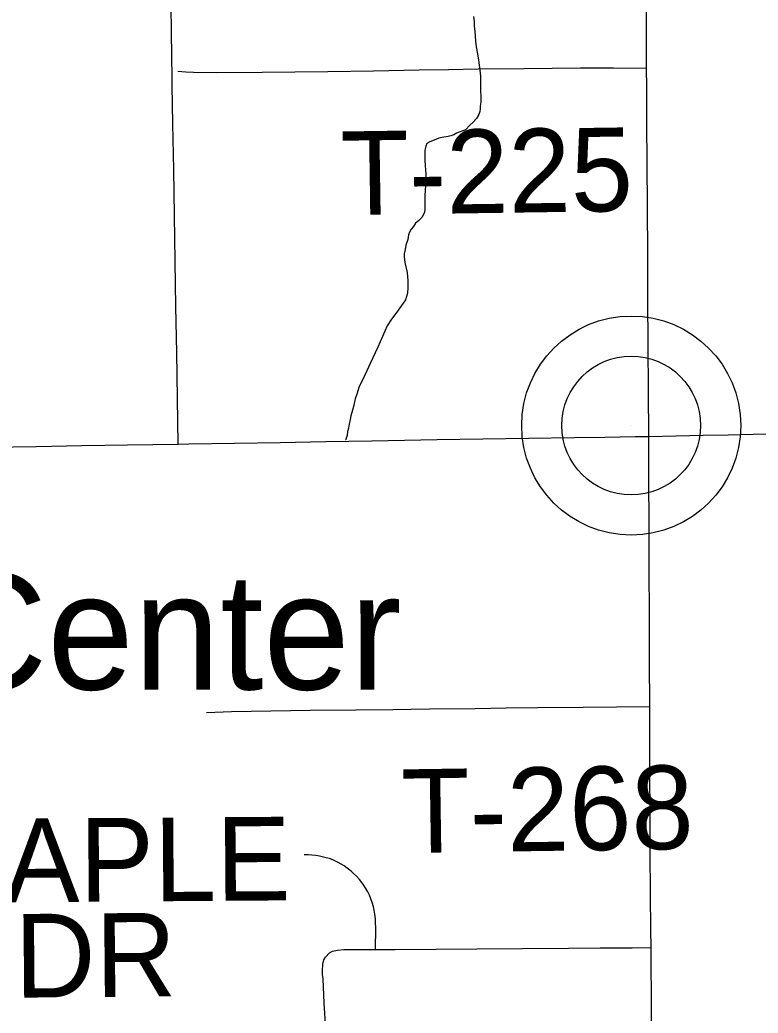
# Model space of a CAD drawing. Extents: x 103424 to 290657, y 38711 to 110967.
# Drawn here: x 214246.5965 to 214246.8473, y 40212.3083 to 40212.6456 of the extents above; entities that cross this region are included whole.
import ezdxf

# ---------------------------------------------------------------- set-up
doc = ezdxf.new("R2010")
doc.units = 0
for name, color, linetype in [('GM_X_Minor_River', 7, 'Continuous'), ('GM_X_State_Route', 7, 'Continuous'), ('GM_X_Township_Road', 7, 'Continuous'), ('GM_X_Township_Road_Text', 7, 'Continuous'), ('GM_X_Unincorporated', 7, 'Continuous'), ('GM_X_Unincorporated_Location', 7, 'Continuous'), ('GM_X_Unincorporated_Text', 7, 'Continuous')]:
    doc.layers.add(name, color=color, linetype=linetype)

msp = doc.modelspace()

# ---------------------------------------------------------------- linework, layer by layer
at = {"layer": 'GM_X_Minor_River'}
msp.add_lwpolyline([(214246.75068, 40212.64677), (214246.75089, 40212.64506), (214246.75091, 40212.64354), (214246.75112, 40212.64184), (214246.75114, 40212.64012), (214246.75135, 40212.63842), (214246.75156, 40212.63652), (214246.75197, 40212.63405), (214246.75237, 40212.63196), (214246.75258, 40212.63025), (214246.75279, 40212.62854), (214246.75301, 40212.62646), (214246.75304, 40212.62379), (214246.75306, 40212.6217), (214246.75309, 40212.61961), (214246.75311, 40212.61771), (214246.75293, 40212.61638), (214246.75294, 40212.61543), (214246.75277, 40212.61448), (214246.7524, 40212.61352), (214246.75165, 40212.61218), (214246.75053, 40212.61084), (214246.7494, 40212.60988), (214246.7479, 40212.60834), (214246.74487, 40212.60717), (214246.74392, 40212.60659), (214246.74298, 40212.6062), (214246.74203, 40212.606), (214246.74051, 40212.6058), (214246.73881, 40212.6054), (214246.73729, 40212.60482), (214246.73578, 40212.60423), (214246.73483, 40212.60365), (214246.73447, 40212.6027), (214246.7341, 40212.60136), (214246.73412, 40212.59965), (214246.73414, 40212.59794), (214246.73416, 40212.59604), (214246.73438, 40212.59338), (214246.73442, 40212.59053), (214246.73426, 40212.58787), (214246.73409, 40212.58577), (214246.73411, 40212.58463), (214246.73412, 40212.58368), (214246.73413, 40212.58235), (214246.73414, 40212.5814), (214246.73397, 40212.58026), (214246.73304, 40212.57854), (214246.73191, 40212.57739), (214246.73097, 40212.57662), (214246.73022, 40212.57547), (214246.72947, 40212.57451), (214246.72891, 40212.57355), (214246.72854, 40212.5726), (214246.72837, 40212.57108), (214246.72763, 40212.56917), (214246.72746, 40212.56765), (214246.7271, 40212.56612), (214246.72711, 40212.56517), (214246.72732, 40212.56327), (214246.72812, 40212.55986), (214246.72834, 40212.55701), (214246.72836, 40212.55606), (214246.72837, 40212.55473), (214246.7282, 40212.55282), (214246.72784, 40212.55168), (214246.72747, 40212.55054), (214246.72672, 40212.54939), (214246.7256, 40212.54786), (214246.72429, 40212.54594), (214246.72279, 40212.54403), (214246.7213, 40212.54173), (214246.71815, 40212.53447), (214246.71556, 40212.52893), (214246.71444, 40212.52645), (214246.71352, 40212.52454), (214246.71166, 40212.52072), (214246.71111, 40212.51881), (214246.71037, 40212.51691), (214246.71002, 40212.51481), (214246.70947, 40212.5131), (214246.70892, 40212.51119), (214246.70875, 40212.50986), (214246.70838, 40212.50833), (214246.70821, 40212.507), (214246.70784, 40212.50585), (214246.70767, 40212.50452), (214246.7073, 40212.50319), (214246.7073, 40212.503), (214246.70711, 40212.503)], dxfattribs=at)
at = {"layer": 'GM_X_State_Route'}
for points in [[(214246.81075, 40212.35113), (214246.81066, 40212.36069), (214246.81061, 40212.37622), (214246.81057, 40212.38959), (214246.81053, 40212.40297), (214246.81051, 40212.41243), (214246.81046, 40212.42796), (214246.8104, 40212.44349), (214246.81035, 40212.45903), (214246.8103, 40212.47456), (214246.81025, 40212.48936), (214246.81019, 40212.50416), (214246.8101, 40212.51969), (214246.81001, 40212.53522), (214246.80992, 40212.55076), (214246.80982, 40212.56629), (214246.80973, 40212.58183), (214246.80964, 40212.59736), (214246.80957, 40212.61007), (214246.80949, 40212.62278), (214246.80943, 40212.62923), (214246.80937, 40212.64476), (214246.8093, 40212.6603)], [(214246.81184, 40212.09257), (214246.81202, 40212.09796), (214246.81196, 40212.11349), (214246.81192, 40212.12705), (214246.81187, 40212.14061), (214246.81166, 40212.15318), (214246.81157, 40212.16696), (214246.81148, 40212.18073), (214246.81151, 40212.19143), (214246.81145, 40212.20032), (214246.81141, 40212.26987), (214246.81128, 40212.27865), (214246.81123, 40212.29049), (214246.81115, 40212.30473), (214246.81108, 40212.31455), (214246.81101, 40212.32437), (214246.81097, 40212.33056), (214246.81089, 40212.33655), (214246.81078, 40212.34862), (214246.81075, 40212.35113)]]:
    msp.add_lwpolyline(points, dxfattribs=at)
at = {"layer": 'GM_X_Township_Road'}
for points in [[(214246.6483, 40212.62331), (214246.64826, 40212.62581), (214246.648, 40212.64134), (214246.64785, 40212.65065), (214246.6477, 40212.65996), (214246.64756, 40212.66161), (214246.64727, 40212.66324), (214246.6469, 40212.66485), (214246.64626, 40212.66681), (214246.64545, 40212.66872), (214246.6447, 40212.67019), (214246.64384, 40212.6716), (214246.64287, 40212.67295), (214246.64183, 40212.67422), (214246.63501, 40212.68209)], [(214246.6502, 40212.62817), (214246.65293, 40212.62803), (214246.65553, 40212.62787), (214246.66326, 40212.6278), (214246.6788, 40212.62792), (214246.68994, 40212.62801), (214246.70108, 40212.6281), (214246.71661, 40212.62836), (214246.73214, 40212.62862), (214246.74216, 40212.62879), (214246.75218, 40212.62896), (214246.76771, 40212.62915), (214246.77735, 40212.62927), (214246.78699, 40212.62939), (214246.79821, 40212.62931), (214246.80943, 40212.62923)], [(214246.65028, 40212.50156), (214246.65003, 40212.51709), (214246.64978, 40212.53262), (214246.64952, 40212.54815), (214246.64927, 40212.56369), (214246.64902, 40212.57922), (214246.64876, 40212.59475), (214246.64851, 40212.61028), (214246.6483, 40212.62331)], [(214246.58645, 40212.50054), (214246.60198, 40212.50079), (214246.61751, 40212.50104), (214246.63304, 40212.50129), (214246.64166, 40212.50142), (214246.65028, 40212.50156), (214246.6539, 40212.50162), (214246.66944, 40212.50189), (214246.68497, 40212.50215), (214246.7005, 40212.50242), (214246.71603, 40212.50269), (214246.72715, 40212.50288), (214246.73826, 40212.50307), (214246.75379, 40212.5033), (214246.76932, 40212.50353), (214246.78486, 40212.50377), (214246.79525, 40212.50392), (214246.80564, 40212.50408), (214246.81019, 40212.50416)], [(214246.81019, 40212.50416), (214246.8194, 40212.50435), (214246.82861, 40212.50453), (214246.83715, 40212.50472), (214246.84568, 40212.5049), (214246.86122, 40212.50508)], [(214246.65994, 40212.41042), (214246.66838, 40212.41075), (214246.68176, 40212.41094), (214246.69514, 40212.41113), (214246.71067, 40212.4113), (214246.72318, 40212.41144), (214246.73568, 40212.41159), (214246.75122, 40212.41179), (214246.76177, 40212.41193), (214246.77233, 40212.41207), (214246.78786, 40212.41221), (214246.79918, 40212.41232), (214246.81051, 40212.41243)], [(214246.71733, 40212.32991), (214246.71742, 40212.33724), (214246.71735, 40212.33912), (214246.71728, 40212.34035), (214246.71711, 40212.34188), (214246.71684, 40212.34329), (214246.7166, 40212.34441), (214246.71623, 40212.34581), (214246.71578, 40212.34714), (214246.71534, 40212.3484), (214246.71472, 40212.34953), (214246.71408, 40212.35059), (214246.71329, 40212.35182), (214246.71268, 40212.3527), (214246.71189, 40212.35373), (214246.7109, 40212.35478), (214246.70988, 40212.35574), (214246.70903, 40212.35653), (214246.7077, 40212.35752), (214246.70667, 40212.35827), (214246.70466, 40212.35949), (214246.70333, 40212.36011), (214246.702, 40212.36066), (214246.69964, 40212.36127), (214246.69835, 40212.36155), (214246.69703, 40212.36179), (214246.69573, 40212.36196), (214246.6944, 40212.36207), (214246.69307, 40212.36209)], [(214246.69939, 40212.32439), (214246.69944, 40212.32496), (214246.69974, 40212.32636), (214246.70036, 40212.32735), (214246.70165, 40212.32875), (214246.70275, 40212.32933), (214246.70438, 40212.3297), (214246.70653, 40212.32987), (214246.71056, 40212.32994), (214246.71733, 40212.32991), (214246.72401, 40212.32995), (214246.7379, 40212.33004), (214246.75179, 40212.33011), (214246.76732, 40212.33022), (214246.78286, 40212.33033), (214246.79369, 40212.33041), (214246.80453, 40212.33049), (214246.81097, 40212.33056)], [(214246.71771, 40212.09323), (214246.71766, 40212.09593), (214246.71708, 40212.10813), (214246.7165, 40212.12033), (214246.71584, 40212.13078), (214246.71517, 40212.14122), (214246.71432, 40212.15371), (214246.71302, 40212.1677), (214246.71172, 40212.18169), (214246.7104, 40212.19717), (214246.7092, 40212.21115), (214246.708, 40212.22514), (214246.70651, 40212.2406), (214246.70514, 40212.25479), (214246.70377, 40212.26899), (214246.70228, 40212.28445), (214246.70138, 40212.29373), (214246.70049, 40212.30302), (214246.69991, 40212.31165), (214246.6995, 40212.31991), (214246.69937, 40212.32141), (214246.6993, 40212.32325), (214246.69939, 40212.32439)]]:
    msp.add_lwpolyline(points, dxfattribs=at)
at = {"layer": 'GM_X_Unincorporated'}
for radius in [0.0372, 0.02358]:
    msp.add_circle((214246.80422, 40212.50785), radius, dxfattribs=at)
at = {"layer": 'GM_X_Unincorporated_Location'}
msp.add_line((214246.80422, 40212.50785), (214246.80422, 40212.50785), dxfattribs=at)

# ---------------------------------------------------------------- texts
at = {"layer": 'GM_X_Township_Road_Text'}
for s, rotation, p in [('T-225', 0.8296, (214246.70572, 40212.57931)), ('T-268', 0.8421, (214246.72634, 40212.36265)), ('MAPLE', 0.4027, (214246.55982, 40212.34569)), ('DR', 0.4925, (214246.59485, 40212.31353))]:
    msp.add_text(s, height=0.028409, rotation=rotation, dxfattribs=at).set_placement(p)
at = {"layer": 'GM_X_Unincorporated_Text'}
msp.add_text('Chester Center', height=0.0394886, rotation=0, dxfattribs=at).set_placement((214246.36812, 40212.41818))

doc.saveas('drawing.dxf')
